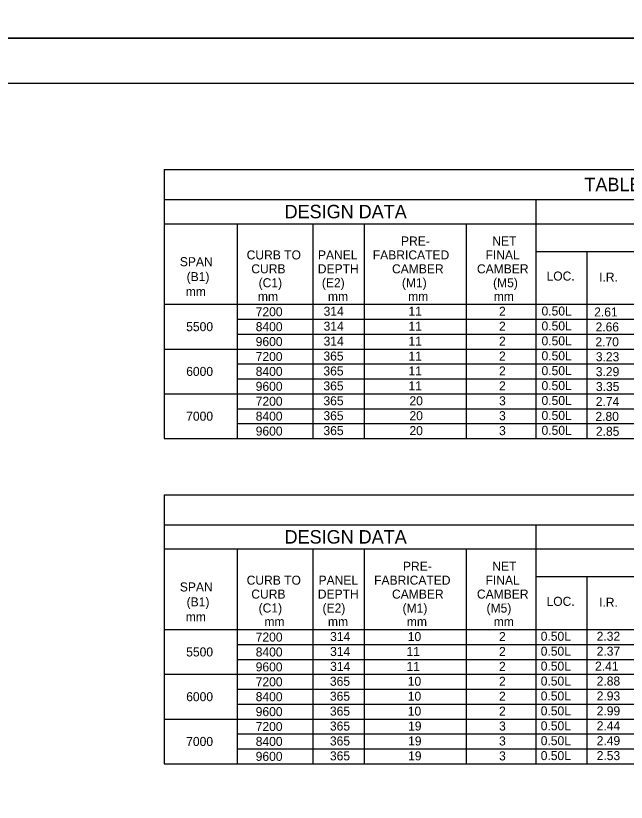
# Model space of a CAD drawing. Extents: x -5022 to -159, y 1126 to 7226.
# Drawn here: x -4610.8 to -4407.8, y 2059.7 to 2321.3 of the extents above; entities that cross this region are included whole.
import ezdxf

# ---------------------------------------------------------------- set-up
doc = ezdxf.new("R2010")
doc.units = 0
for name, color, linetype in [('2', 7, 'Continuous'), ('4', 7, 'Continuous'), ('PLT-BNDY', 7, 'Continuous')]:
    doc.layers.add(name, color=color, linetype=linetype)

msp = doc.modelspace()

# ---------------------------------------------------------------- linework, layer by layer
at = {"layer": '2'}
msp.add_line((-3855.13, 2298.81), (-4641.13, 2298.81), dxfattribs=at)
at = {"layer": '4'}
for p, q in [((-4561.45, 2270.14), (-4060.31, 2270.14)), ((-4561.45, 2270.14), (-4561.45, 2180.69)), ((-4561.45, 2260.21), (-4060.31, 2260.21)), ((-4437.94, 2260.21), (-4437.94, 2180.69)), ((-4561.45, 2252.14), (-4060.31, 2252.14)), ((-4537.22, 2252.14), (-4537.22, 2180.69)), ((-4512.07, 2252.14), (-4512.07, 2180.69)), ((-4495.02, 2252.14), (-4495.02, 2180.69)), ((-4461.09, 2252.14), (-4461.09, 2180.69)), ((-4437.94, 2252.14), (-4437.94, 2180.69)), ((-4437.94, 2242.94), (-4060.31, 2242.94)), ((-4437.94, 2242.94), (-4437.94, 2180.69)), ((-4420.9, 2242.94), (-4420.9, 2180.69)), ((-4561.45, 2225.33), (-4060.31, 2225.33)), ((-4537.22, 2220.37), (-4416.56, 2220.37)), ((-4537.22, 2220.37), (-4060.31, 2220.37)), ((-4537.22, 2215.41), (-4416.56, 2215.41)), ((-4537.22, 2215.41), (-4060.31, 2215.41)), ((-4561.45, 2210.45), (-4060.31, 2210.45)), ((-4537.22, 2205.49), (-4416.56, 2205.49)), ((-4537.22, 2205.49), (-4060.31, 2205.49)), ((-4537.22, 2200.53), (-4416.56, 2200.53)), ((-4537.22, 2200.53), (-4060.31, 2200.53)), ((-4561.45, 2195.57), (-4060.31, 2195.57)), ((-4537.22, 2190.61), (-4416.56, 2190.61)), ((-4537.22, 2190.61), (-4060.31, 2190.61)), ((-4537.22, 2185.65), (-4416.56, 2185.65)), ((-4537.22, 2185.65), (-4060.31, 2185.65)), ((-4561.45, 2180.69), (-4060.31, 2180.69)), ((-4561.45, 2161.96), (-4060.31, 2161.96)), ((-4561.45, 2161.96), (-4561.45, 2072.51)), ((-4561.45, 2152.04), (-4060.31, 2152.04)), ((-4437.94, 2152.04), (-4437.94, 2072.51)), ((-4561.45, 2143.97), (-4060.31, 2143.97)), ((-4537.22, 2143.97), (-4537.22, 2072.51)), ((-4512.07, 2143.97), (-4512.07, 2072.51)), ((-4495.02, 2143.97), (-4495.02, 2072.51)), ((-4461.09, 2143.97), (-4461.09, 2072.51)), ((-4437.94, 2143.97), (-4437.94, 2072.51)), ((-4437.94, 2134.76), (-4060.31, 2134.76)), ((-4437.94, 2134.76), (-4437.94, 2072.51)), ((-4420.9, 2134.76), (-4420.9, 2072.51)), ((-4561.45, 2117.16), (-4060.31, 2117.16)), ((-4537.22, 2112.2), (-4416.56, 2112.2)), ((-4537.22, 2112.2), (-4060.31, 2112.2)), ((-4537.22, 2107.24), (-4416.56, 2107.24)), ((-4537.22, 2107.24), (-4060.31, 2107.24)), ((-4561.45, 2102.28), (-4060.31, 2102.28)), ((-4537.22, 2097.32), (-4416.56, 2097.32)), ((-4537.22, 2097.32), (-4060.31, 2097.32)), ((-4537.22, 2092.36), (-4416.56, 2092.36)), ((-4537.22, 2092.36), (-4060.31, 2092.36)), ((-4561.45, 2087.4), (-4060.31, 2087.4)), ((-4537.22, 2082.44), (-4416.56, 2082.44)), ((-4537.22, 2082.44), (-4060.31, 2082.44)), ((-4537.22, 2077.47), (-4416.56, 2077.47)), ((-4537.22, 2077.47), (-4060.31, 2077.47)), ((-4561.45, 2072.51), (-4060.31, 2072.51))]:
    msp.add_line(p, q, dxfattribs=at)
at = {"layer": 'PLT-BNDY'}
for points in [[(-4681.13, 2907.81), (-3840.13, 2907.81), (-3840.13, 2313.81), (-4681.13, 2313.81)], [(-4681.13, 2313.81), (-3840.13, 2313.81), (-3840.13, 1719.81), (-4681.13, 1719.81)]]:
    msp.add_lwpolyline(points, close=True, dxfattribs=at)

# ---------------------------------------------------------------- texts
at = {"layer": '2'}
for s, height, p in [('TABLE 2 - NORTHERN RED OAK COMBINATION LAY-UP (E1)', 4.4793, (-4421.74, 2262.94)), ('DESIGN DATA', 4.4793, (-4521.43, 2253.93)), ('PRE-', 3, (-4482.72, 2244.89)), ('NET', 3, (-4452.37, 2244.89)), ('CURB TO', 3, (-4534.05, 2240.26)), ('PANEL', 3, (-4510.35, 2240.26)), ('FABRICATED', 3, (-4492.1, 2240.26)), ('FINAL', 3, (-4454.62, 2240.26)), ('SPAN', 3, (-4556.27, 2238.01)), ('CURB', 3, (-4532.5, 2235.64)), ('DEPTH', 3, (-4510.39, 2235.63)), ('CAMBER', 3, (-4485.72, 2235.63)), ('CAMBER', 3, (-4457.48, 2235.63)), ('(B1)', 3, (-4554.01, 2233.04)), ('(C1)', 3, (-4530.07, 2231.01)), ('(E2)', 3, (-4509.04, 2231.01)), ('(M1)', 3, (-4482.43, 2231.01)), ('(M5)', 3, (-4452.12, 2231.01)), ('LOC.', 3, (-4434.34, 2233.23)), ('I.R.', 3, (-4416.86, 2232.9)), ('mm', 3, (-4554.27, 2228.07)), ('mm', 3, (-4530.3, 2226.48)), ('mm', 3, (-4507.02, 2226.48)), ('mm', 3, (-4480.34, 2226.48)), ('mm', 3, (-4451.88, 2226.48)), ('7200', 3, (-4531.04, 2221.36)), ('314', 3, (-4508.46, 2221.52)), ('11', 3, (-4480.25, 2221.52)), ('2', 3, (-4450.14, 2221.51)), ('0.50L', 3, (-4436, 2221.61)), ('2.61', 3, (-4418.5, 2221.28)), ('5500', 3, (-4554.15, 2216.4)), ('8400', 3, (-4531.04, 2216.4)), ('314', 3, (-4508.46, 2216.56)), ('11', 3, (-4480.25, 2216.56)), ('2', 3, (-4450.14, 2216.55)), ('0.50L', 3, (-4436, 2216.65)), ('2.66', 3, (-4418.03, 2216.32)), ('9600', 3, (-4531.04, 2211.44)), ('314', 3, (-4508.46, 2211.59)), ('11', 3, (-4480.25, 2211.59)), ('2', 3, (-4450.14, 2211.59)), ('0.50L', 3, (-4436, 2211.69)), ('2.70', 3, (-4418.08, 2211.36)), ('7200', 3, (-4531.04, 2206.47)), ('365', 3, (-4508.52, 2206.63)), ('11', 3, (-4480.25, 2206.63)), ('2', 3, (-4450.14, 2206.63)), ('0.50L', 3, (-4436, 2206.73)), ('3.23', 3, (-4417.95, 2206.4)), ('6000', 3, (-4554.15, 2201.52)), ('8400', 3, (-4531.04, 2201.52)), ('365', 3, (-4508.52, 2201.67)), ('11', 3, (-4480.25, 2201.67)), ('2', 3, (-4450.14, 2201.67)), ('0.50L', 3, (-4436, 2201.77)), ('3.29', 3, (-4417.96, 2201.44)), ('9600', 3, (-4531.04, 2196.56)), ('365', 3, (-4508.52, 2196.71)), ('11', 3, (-4480.25, 2196.71)), ('2', 3, (-4450.14, 2196.71)), ('0.50L', 3, (-4436, 2196.8)), ('3.35', 3, (-4417.92, 2196.48)), ('7200', 3, (-4531.04, 2191.59)), ('365', 3, (-4508.52, 2191.75)), ('20', 3, (-4479.92, 2191.75)), ('3', 3, (-4450.12, 2191.75)), ('0.50L', 3, (-4436, 2191.84)), ('2.74', 3, (-4417.95, 2191.52)), ('7000', 3, (-4554.15, 2186.63)), ('8400', 3, (-4531.04, 2186.63)), ('365', 3, (-4508.52, 2186.79)), ('20', 3, (-4479.92, 2186.79)), ('3', 3, (-4450.12, 2186.79)), ('0.50L', 3, (-4436, 2186.88)), ('2.80', 3, (-4418.08, 2186.56)), ('9600', 3, (-4531.04, 2181.67)), ('365', 3, (-4508.52, 2181.83)), ('20', 3, (-4479.92, 2181.83)), ('3', 3, (-4450.12, 2181.83)), ('0.50L', 3, (-4436, 2181.92)), ('2.85', 3, (-4417.92, 2181.6)), ('DESIGN DATA', 4.4793, (-4521.43, 2145.76)), ('PRE-', 3, (-4482.07, 2136.72)), ('NET', 3, (-4452.37, 2136.72)), ('CURB TO', 3, (-4534.05, 2132.09)), ('PANEL', 3, (-4510.14, 2132.09)), ('FABRICATED', 3, (-4491.67, 2132.09)), ('FINAL', 3, (-4454.62, 2132.09)), ('SPAN', 3, (-4556.27, 2129.84)), ('CURB', 3, (-4532.5, 2127.46)), ('DEPTH', 3, (-4510.39, 2127.46)), ('CAMBER', 3, (-4485.72, 2127.46)), ('CAMBER', 3, (-4457.48, 2127.46)), ('(B1)', 3, (-4554.01, 2124.87)), ('LOC.', 3, (-4434.34, 2125.05)), ('I.R.', 3, (-4416.86, 2124.73)), ('(C1)', 3, (-4530.07, 2122.84)), ('(E2)', 3, (-4508.82, 2122.83)), ('(M1)', 3, (-4482.21, 2122.83)), ('(M5)', 3, (-4454.28, 2122.83)), ('mm', 3, (-4554.27, 2119.9)), ('mm', 3, (-4528.14, 2118.31)), ('mm', 3, (-4507.02, 2118.3)), ('mm', 3, (-4480.77, 2118.3)), ('mm', 3, (-4451.88, 2118.3)), ('7200', 3, (-4531.04, 2113.18)), ('314', 3, (-4506.3, 2113.34)), ('10', 3, (-4480.48, 2113.34)), ('2', 3, (-4450.14, 2113.34)), ('0.50L', 3, (-4436.27, 2113.43)), ('2.32', 3, (-4417.67, 2113.43)), ('5500', 3, (-4554.15, 2108.22)), ('8400', 3, (-4531.04, 2108.22)), ('314', 3, (-4506.3, 2108.38)), ('11', 3, (-4480.89, 2108.38)), ('2', 3, (-4450.14, 2108.38)), ('0.50L', 3, (-4436.27, 2108.47)), ('2.37', 3, (-4417.66, 2108.47)), ('9600', 3, (-4531.04, 2103.26)), ('314', 3, (-4506.3, 2103.42)), ('11', 3, (-4480.89, 2103.42)), ('2', 3, (-4450.14, 2103.42)), ('0.50L', 3, (-4436.27, 2103.51)), ('2.41', 3, (-4418.2, 2103.51)), ('7200', 3, (-4531.04, 2098.3)), ('365', 3, (-4506.36, 2098.46)), ('10', 3, (-4480.48, 2098.46)), ('2', 3, (-4450.14, 2098.46)), ('0.50L', 3, (-4436.27, 2098.55)), ('2.88', 3, (-4417.66, 2098.55)), ('6000', 3, (-4554.15, 2093.34)), ('8400', 3, (-4531.04, 2093.34)), ('365', 3, (-4506.36, 2093.5)), ('10', 3, (-4480.48, 2093.5)), ('2', 3, (-4450.14, 2093.5)), ('0.50L', 3, (-4436.27, 2093.59)), ('2.93', 3, (-4417.66, 2093.59)), ('9600', 3, (-4531.04, 2088.38)), ('365', 3, (-4506.36, 2088.54)), ('10', 3, (-4480.48, 2088.54)), ('2', 3, (-4450.14, 2088.54)), ('0.50L', 3, (-4436.27, 2088.63)), ('2.99', 3, (-4417.66, 2088.63)), ('7200', 3, (-4531.04, 2083.42)), ('365', 3, (-4506.36, 2083.58)), ('19', 3, (-4480.37, 2083.58)), ('3', 3, (-4450.12, 2083.58)), ('0.50L', 3, (-4436.27, 2083.67)), ('2.44', 3, (-4417.65, 2083.67)), ('7000', 3, (-4554.15, 2078.46)), ('8400', 3, (-4531.04, 2078.46)), ('365', 3, (-4506.36, 2078.62)), ('19', 3, (-4480.37, 2078.62)), ('3', 3, (-4450.12, 2078.62)), ('0.50L', 3, (-4436.27, 2078.71)), ('2.49', 3, (-4417.66, 2078.71)), ('9600', 3, (-4531.04, 2073.5)), ('365', 3, (-4506.36, 2073.66)), ('19', 3, (-4480.37, 2073.66)), ('3', 3, (-4450.12, 2073.65)), ('0.50L', 3, (-4436.27, 2073.75)), ('2.53', 3, (-4417.66, 2073.75))]:
    msp.add_text(s, height=height, dxfattribs=at).set_placement(p)

doc.saveas('drawing.dxf')
